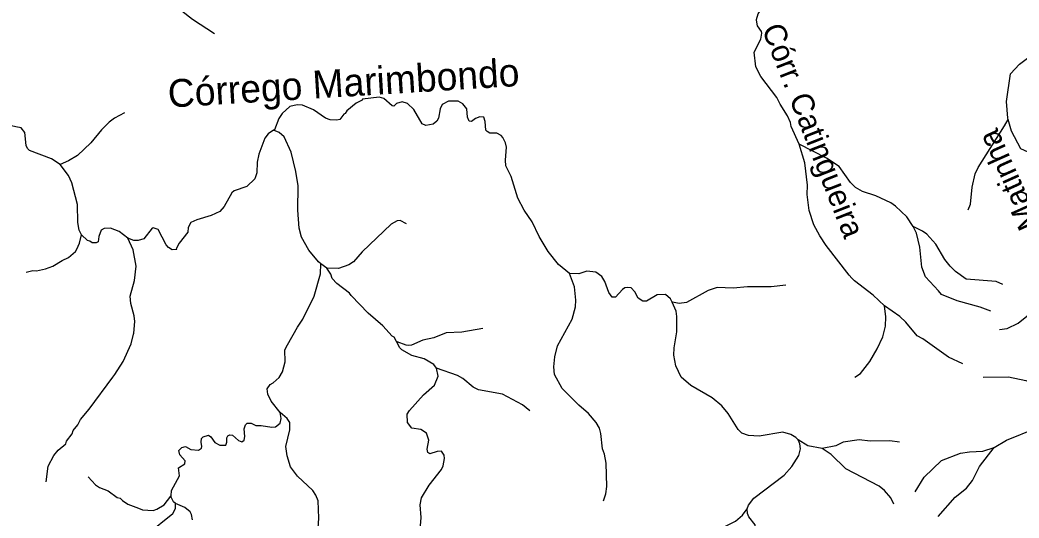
# Model space of a CAD drawing. Extents: x 393 to 446.6, y 8175.5 to 8231.
# Drawn here: x 397.02 to 404.19, y 8182.01 to 8185.59 of the extents above; entities that cross this region are included whole.
import ezdxf
from ezdxf.enums import TextEntityAlignment as Align

# ---------------------------------------------------------------- set-up
doc = ezdxf.new("R2010")
doc.units = 0
doc.header["$LTSCALE"] = 0.064
doc.linetypes.add('LONG_DASHED', pattern=[7.5, 6, -1.5])
doc.layers.add('61', color=7, linetype='Continuous')
doc.layers.add('7', color=7, linetype='Continuous', lineweight=25)
doc.layers.add('9', color=7, linetype='LONG_DASHED', lineweight=25)

msp = doc.modelspace()

# ---------------------------------------------------------------- linework, layer by layer
at = {"layer": '7'}
msp.add_line((399.2185, 8183.8083), (399.1754, 8183.8397), dxfattribs=at)
for points in [[(398.4105, 8185.4892), (398.2541, 8185.5926), (398.1782, 8185.6523), (398.1265, 8185.6813), (398.0474, 8185.7573), (397.9263, 8185.8154), (397.8746, 8185.8283), (397.8246, 8185.8525), (397.7341, 8185.9252), (397.6857, 8186.0027), (397.6647, 8186.048), (397.6421, 8186.1352), (397.6356, 8186.2514), (397.6534, 8186.3967), (397.6518, 8186.5453), (397.6372, 8186.6487), (397.6243, 8186.6874), (397.57, 8186.7882)], [(397.303, 8184.5526), (397.2416, 8184.5914), (397.0834, 8184.6511), (397.0688, 8184.6673), (397.0607, 8184.6883), (397.0511, 8184.782), (397.0236, 8184.8158), (396.9862, 8184.8228), (396.9542, 8184.8288), (396.8509, 8184.8691), (396.8137, 8184.8934), (396.7459, 8185.0032), (396.5618, 8185.0774), (396.5602, 8185.0855), (396.5173, 8185.1213), (396.5158, 8185.1226)], [(400.9602, 8183.7688), (400.8811, 8183.8345), (400.8071, 8183.9261), (400.7409, 8184.0359), (400.6908, 8184.1393), (400.6343, 8184.2232), (400.5891, 8184.3104), (400.5406, 8184.4655), (400.5382, 8184.4705), (400.5035, 8184.543), (400.5003, 8184.5817), (400.5067, 8184.6754), (400.5003, 8184.7077), (400.4809, 8184.7464), (400.468, 8184.7609), (400.4389, 8184.7771), (400.3889, 8184.7755), (400.3679, 8184.7884), (400.3598, 8184.7981), (400.3549, 8184.8595), (400.3452, 8184.8901), (400.3162, 8184.8933), (400.2855, 8184.882), (400.2564, 8184.861), (400.2403, 8184.8627), (400.2274, 8184.8918), (400.2225, 8184.9499), (400.1935, 8184.987), (400.1612, 8185.0064), (400.0901, 8185.0064), (400.0465, 8184.9822), (400.032, 8184.9499), (400.0191, 8184.8853), (400.0062, 8184.8627), (399.9803, 8184.8417), (399.9286, 8184.832), (399.9028, 8184.8433), (399.843, 8184.9467), (399.7962, 8184.9902), (399.7575, 8185.0015), (399.7187, 8184.9902), (399.6994, 8184.9708), (399.6864, 8184.9725), (399.6266, 8185.0241), (399.5928, 8185.0338), (399.4749, 8185.0193), (399.4717, 8185.0128), (399.4281, 8184.9918), (399.3603, 8184.9369), (399.3505, 8184.9176), (399.3408, 8184.9127), (399.3118, 8184.874), (399.2892, 8184.8691), (399.2408, 8184.8724), (399.2085, 8184.8853), (399.1229, 8184.945), (399.0438, 8184.9773), (399.005, 8184.9789), (398.9533, 8184.9676), (398.8984, 8184.9176), (398.8725, 8184.8821), (398.8412, 8184.8004), (398.8356, 8184.797)], [(397.7647, 8184.9213), (397.6938, 8184.8853), (397.655, 8184.8546), (397.6001, 8184.8013), (397.5242, 8184.706), (397.4273, 8184.6172), (397.3644, 8184.5784), (397.303, 8184.5526)], [(398.8356, 8184.797), (398.7958, 8184.7725), (398.7724, 8184.74), (398.7304, 8184.6269), (398.7175, 8184.5688), (398.7143, 8184.4913), (398.7014, 8184.4477), (398.6432, 8184.3927), (398.5529, 8184.3621), (398.5367, 8184.3475), (398.4802, 8184.2491), (398.4495, 8184.2135), (398.3881, 8184.1844), (398.2848, 8184.1554), (398.2428, 8184.1344), (398.2234, 8184.1005), (398.2202, 8184.065), (398.1572, 8183.9875), (398.1362, 8183.9455), (398.141, 8183.9406), (398.1072, 8183.939), (398.0813, 8183.9551), (398.0651, 8183.9762), (398.007, 8184.0843), (397.9715, 8184.0972), (397.965, 8184.0956), (397.9037, 8184.0181), (397.865, 8184.0052), (397.8326, 8184.0068), (397.7906, 8184.0237)], [(399.1754, 8183.8397), (399.1579, 8183.8525), (399.0889, 8183.9374), (399.0356, 8184.0295), (399.0195, 8184.0941), (399.0098, 8184.2232), (399.0114, 8184.3976), (398.9953, 8184.501), (398.9614, 8184.6399), (398.9113, 8184.7497), (398.8758, 8184.7819), (398.8356, 8184.797)], [(397.4577, 8184.0465), (397.4414, 8184.0802), (397.4305, 8184.136), (397.4273, 8184.2652), (397.3886, 8184.4202), (397.3644, 8184.4719), (397.303, 8184.5526)], [(399.7908, 8184.1266), (399.7446, 8184.1506), (399.7235, 8184.1473), (399.68, 8184.1231), (399.4716, 8183.9245), (399.4087, 8183.8534), (399.3748, 8183.8308), (399.3021, 8183.805), (399.2185, 8183.8083)], [(397.7906, 8184.0237), (397.7277, 8184.0698), (397.6647, 8184.0956), (397.6195, 8184.0924), (397.5985, 8184.0795), (397.5807, 8184.0359), (397.5759, 8183.9955), (397.563, 8183.9891), (397.5339, 8183.9891), (397.5161, 8184.002), (397.5, 8184.0052), (397.4577, 8184.0465)], [(397.0609, 8183.779), (397.1075, 8183.7907), (397.1351, 8183.7888), (397.1997, 8183.8017), (397.2513, 8183.8227), (397.3175, 8183.8631), (397.3644, 8183.8841), (397.4144, 8183.9277), (397.4241, 8183.9439), (397.4434, 8183.9875), (397.4577, 8184.0465)], [(397.2028, 8182.2753), (397.219, 8182.3856), (397.2578, 8182.4631), (397.2901, 8182.5019), (397.345, 8182.547), (397.3498, 8182.5664), (397.3902, 8182.6197), (397.3982, 8182.6423), (397.4305, 8182.6827), (397.4499, 8182.7215), (397.5129, 8182.7957), (397.6821, 8183.0262), (397.6954, 8183.0444), (397.7567, 8183.1381), (397.8132, 8183.264), (397.831, 8183.3351), (397.8316, 8183.3406), (397.8407, 8183.4255), (397.8359, 8183.4643), (397.8116, 8183.5547), (397.8068, 8183.6064), (397.8375, 8183.7194), (397.8488, 8183.8228), (397.8278, 8183.939), (397.7906, 8184.0237)], [(398.8829, 8182.7712), (398.8193, 8182.8539), (398.7934, 8182.9023), (398.7886, 8182.9427), (398.8112, 8182.9733), (398.8338, 8182.9846), (398.8758, 8183.0218), (398.9, 8183.0638), (398.9194, 8183.1349), (398.9161, 8183.222), (398.9363, 8183.258), (399.0066, 8183.3835), (399.0453, 8183.4417), (399.1261, 8183.6064), (399.1713, 8183.7679), (399.1754, 8183.8397)], [(399.7171, 8183.2803), (399.7006, 8183.3112), (399.6864, 8183.3189), (399.6186, 8183.3948), (399.5136, 8183.4836), (399.3937, 8183.6122), (399.3796, 8183.6273), (399.2892, 8183.6984), (399.2553, 8183.7339), (399.2472, 8183.7646), (399.2185, 8183.8083)], [(401.6963, 8183.5634), (401.6851, 8183.5873), (401.6484, 8183.6193), (401.5887, 8183.616), (401.5112, 8183.5708), (401.4853, 8183.5708), (401.453, 8183.5918), (401.4288, 8183.637), (401.403, 8183.6661), (401.3723, 8183.6677), (401.3561, 8183.6661), (401.34, 8183.6548), (401.2899, 8183.5983), (401.2657, 8183.5983), (401.2414, 8183.6322), (401.2124, 8183.713), (401.1914, 8183.7469), (401.1494, 8183.7791), (401.0832, 8183.7872), (401.0267, 8183.7678), (400.9602, 8183.7688)], [(401.2043, 8182.138), (401.2205, 8182.1886), (401.2269, 8182.2403), (401.2237, 8182.4082), (401.2108, 8182.4728), (401.1962, 8182.5116), (401.1849, 8182.6214), (401.1753, 8182.6601), (401.151, 8182.6989), (401.0961, 8182.7651), (401.0267, 8182.8248), (400.9072, 8182.9443), (400.8523, 8183.0444), (400.8474, 8183.0993), (400.8539, 8183.1704), (400.8733, 8183.2511), (400.9798, 8183.4417), (401.0025, 8183.5289), (401.0057, 8183.5773), (400.996, 8183.6742), (400.9602, 8183.7688)], [(402.5114, 8183.6855), (402.4058, 8183.6742), (402.2378, 8183.6742), (402.1345, 8183.6629), (402.0182, 8183.6693), (401.9536, 8183.6483), (401.7986, 8183.5611), (401.7469, 8183.5531), (401.6991, 8183.5628), (401.6963, 8183.5634)], [(402.6008, 8182.5748), (402.5845, 8182.5934), (402.5478, 8182.6149), (402.4897, 8182.631), (402.3218, 8182.602), (402.2443, 8182.6068), (402.1958, 8182.6229), (402.17, 8182.6504), (402.0973, 8182.7635), (402.0521, 8182.82), (401.9842, 8182.8765), (401.8309, 8182.9653), (401.7598, 8183.025), (401.7227, 8183.1058), (401.7081, 8183.1833), (401.7097, 8183.235), (401.7291, 8183.3512), (401.7307, 8183.4611), (401.7259, 8183.4998), (401.6963, 8183.5634)], [(400.3373, 8183.3736), (400.187, 8183.348), (400.074, 8183.3432), (399.9868, 8183.3076), (399.9061, 8183.2915), (399.8253, 8183.2559), (399.8059, 8183.2527), (399.7866, 8183.2543), (399.7216, 8183.2786), (399.7171, 8183.2803)], [(400.0051, 8183.0907), (399.9865, 8183.1163), (399.9157, 8183.1558), (399.8285, 8183.1817), (399.7559, 8183.2204), (399.7413, 8183.235), (399.7171, 8183.2803)], [(399.8902, 8181.9581), (399.8947, 8182.0174), (399.8866, 8182.1094), (399.8979, 8182.1595), (399.9512, 8182.25), (400.04, 8182.363), (400.053, 8182.3888), (400.0626, 8182.4405), (400.0594, 8182.4663), (400.0401, 8182.4937), (400.0094, 8182.4921), (399.9577, 8182.4744), (399.9432, 8182.4841), (399.9383, 8182.5083), (399.9496, 8182.5729), (399.9335, 8182.6246), (399.8931, 8182.6504), (399.8285, 8182.6585), (399.7978, 8182.7005), (399.7946, 8182.7602), (399.8107, 8182.7861), (399.9109, 8182.8975), (399.9916, 8182.9685), (400.0158, 8183.0315), (400.0051, 8183.0907)], [(400.6758, 8182.7831), (400.6211, 8182.8273), (400.4777, 8182.9039), (400.3065, 8182.9346), (400.2678, 8182.954), (400.1935, 8183.0169), (400.1547, 8183.0379), (400.0051, 8183.0907)], [(398.1009, 8182.1726), (398.1039, 8182.2112), (398.1604, 8182.3178), (398.154, 8182.3743), (398.1992, 8182.4033), (398.2008, 8182.426), (398.162, 8182.4679), (398.1556, 8182.4986), (398.1766, 8182.5196), (398.2041, 8182.5277), (398.2428, 8182.5051), (398.2977, 8182.5018), (398.3187, 8182.5164), (398.3219, 8182.5277), (398.3154, 8182.56), (398.3187, 8182.5842), (398.33, 8182.5971), (398.3688, 8182.6084), (398.3849, 8182.5971), (398.414, 8182.5567), (398.4495, 8182.5374), (398.4931, 8182.5374), (398.5012, 8182.56), (398.4995, 8182.5907), (398.5076, 8182.6052), (398.5206, 8182.6116), (398.5399, 8182.61), (398.5835, 8182.5697), (398.6078, 8182.5616), (398.6239, 8182.5729), (398.6303, 8182.5988), (398.6239, 8182.6552), (398.6336, 8182.6827), (398.6465, 8182.694), (398.6739, 8182.6956), (398.7079, 8182.6778), (398.7466, 8182.6795), (398.8241, 8182.6665), (398.85, 8182.6698), (398.8839, 8182.6956), (398.8903, 8182.7279), (398.8829, 8182.7712)], [(399.3498, 8181.1906), (399.3021, 8181.357), (399.2601, 8181.4587), (399.2278, 8181.5201), (399.2068, 8181.604), (399.1697, 8181.6945), (399.1503, 8181.8689), (399.16, 8182.0142), (399.1551, 8182.1369), (399.139, 8182.1789), (399.1164, 8182.2112), (399.0066, 8182.3145), (398.9581, 8182.3824), (398.9323, 8182.4599), (398.9242, 8182.5277), (398.9517, 8182.6472), (398.9533, 8182.6989), (398.9323, 8182.7295), (398.8829, 8182.7712)], [(402.2355, 8182.0803), (402.2436, 8182.1059), (402.283, 8182.1563), (402.4994, 8182.321), (402.5559, 8182.384), (402.6043, 8182.4631), (402.6172, 8182.5116), (402.6125, 8182.5469), (402.6008, 8182.5748)], [(402.7735, 8182.5144), (402.669, 8182.5325), (402.6008, 8182.5748)], [(403.3273, 8182.5589), (403.2586, 8182.5694), (403.1163, 8182.5664), (403.0388, 8182.5745), (402.9225, 8182.5583), (402.8708, 8182.5325), (402.7735, 8182.5144)], [(403.2866, 8182.1147), (403.2645, 8182.1601), (403.2212, 8182.2112), (403.1825, 8182.2435), (402.9419, 8182.3678), (402.8369, 8182.4695), (402.7735, 8182.5144)], [(397.505, 8182.3105), (397.5581, 8182.2532), (397.5872, 8182.2338), (397.6486, 8182.2095), (397.7132, 8182.1611), (397.7341, 8182.1579), (397.7503, 8182.1401), (397.7907, 8182.1143), (397.8658, 8182.0849), (397.894, 8182.0739), (397.9715, 8182.0691), (397.9974, 8182.0771), (398.0506, 8182.1095), (398.0993, 8182.1705), (398.1009, 8182.1726)], [(398.1311, 8182.1189), (398.1183, 8182.1305), (398.1003, 8182.1642), (398.1009, 8182.1726)], [(397.3652, 8181.5335), (397.4015, 8181.5572), (397.4451, 8181.604), (397.4709, 8181.6137), (397.5452, 8181.6234), (397.6034, 8181.6525), (397.655, 8181.696), (397.6824, 8181.7348), (397.718, 8181.7623), (397.7406, 8181.7752), (397.8262, 8181.7978), (397.8553, 8181.8155), (397.9295, 8181.8979), (398.1136, 8182.0465), (398.1313, 8182.082), (398.1311, 8182.1189)], [(398.2541, 8182.0013), (398.2476, 8182.04), (398.2379, 8182.0594), (398.1992, 8182.0901), (398.1311, 8182.1189)], [(401.3352, 8181.8967), (401.4498, 8181.7946), (401.5208, 8181.7477), (401.6113, 8181.717), (401.7243, 8181.7203), (401.7857, 8181.7445), (401.8293, 8181.7703), (401.9197, 8181.8608), (401.9875, 8181.9108), (402.1506, 8181.9916), (402.2007, 8182.0351), (402.2355, 8182.0803)], [(402.1717, 8181.4837), (402.2426, 8181.6557), (402.3007, 8181.8947), (402.2911, 8181.9657), (402.2459, 8182.0239), (402.2378, 8182.0478), (402.2355, 8182.0803)]]:
    msp.add_lwpolyline(points, dxfattribs=at)
at = {"layer": '9'}
for points in [[(402.6082, 8184.6981), (402.551, 8184.8252), (402.5462, 8184.853), (402.5252, 8184.8998), (402.4703, 8184.9854), (402.4477, 8185.0322), (402.3331, 8185.1824), (402.2959, 8185.2518), (402.2846, 8185.3584), (402.333, 8185.4505), (402.3395, 8185.4941), (402.3377, 8185.5063), (402.3086, 8185.5472), (402.3014, 8185.5885), (402.3007, 8185.5926), (402.3137, 8185.6329), (402.3573, 8185.6959), (402.3541, 8185.7541), (402.3298, 8185.8041), (402.2527, 8185.9049)], [(404.1081, 8184.8736), (404.105, 8184.8843), (404.0968, 8185.0032), (404.1239, 8185.2034), (404.1885, 8185.2728), (404.3209, 8185.3697), (404.3467, 8185.3955), (404.3709, 8185.4262), (404.442, 8185.5554), (404.5341, 8185.6717), (404.639, 8185.775), (404.7064, 8185.8773)], [(403.821, 8184.2254), (403.8385, 8184.2662), (403.8494, 8184.3879), (403.8703, 8184.4848), (403.8929, 8184.53), (404.0814, 8184.8285), (404.1081, 8184.8736)], [(404.3292, 8184.6051), (404.1997, 8184.6641), (404.1319, 8184.7916), (404.1081, 8184.8736)], [(403.2194, 8183.5373), (403.1389, 8183.6128), (403.0048, 8183.7178), (402.9869, 8183.7357), (402.9661, 8183.7565), (402.8014, 8183.9697), (402.7561, 8184.0391), (402.7141, 8184.1183), (402.6803, 8184.2216), (402.6641, 8184.3363), (402.6674, 8184.4025), (402.648, 8184.5639), (402.6082, 8184.6981)], [(403.4266, 8184.1069), (403.3795, 8184.1764), (403.3003, 8184.2523), (403.2648, 8184.2765), (403.1582, 8184.3266), (403.063, 8184.3589), (403.0129, 8184.3863), (402.9757, 8184.4218), (402.895, 8184.5381), (402.8046, 8184.5962), (402.6082, 8184.6981)], [(404.069, 8183.6914), (404.0205, 8183.7129), (403.8058, 8183.7291), (403.7299, 8183.784), (403.6911, 8183.8227), (403.654, 8183.8696), (403.5894, 8183.981), (403.5232, 8184.052), (403.4941, 8184.073), (403.4266, 8184.1069)], [(403.9842, 8183.498), (403.9075, 8183.5288), (403.7428, 8183.5741), (403.6297, 8183.6193), (403.6067, 8183.644), (403.5135, 8183.7452), (403.4893, 8183.8147), (403.4747, 8183.9584), (403.4505, 8184.0585), (403.4266, 8184.1069)], [(403.0083, 8183.0249), (403.0491, 8183.0528), (403.1146, 8183.1381), (403.1679, 8183.2285), (403.2083, 8183.3157), (403.2277, 8183.3916), (403.2309, 8183.4578), (403.2194, 8183.5373)], [(403.7815, 8183.1218), (403.6805, 8183.1679), (403.4957, 8183.2995), (403.4537, 8183.3222), (403.373, 8183.4207), (403.331, 8183.461), (403.2194, 8183.5373)], [(404.0456, 8183.3685), (404.1005, 8183.3755), (404.1804, 8183.4126), (404.3031, 8183.5127), (404.3435, 8183.5272), (404.4, 8183.5369), (404.4549, 8183.4998), (404.6196, 8183.3302), (404.6471, 8183.2931), (404.7438, 8183.2104), (404.8442, 8183.1486), (404.9183, 8183.141), (404.9512, 8183.1451), (404.955, 8183.1456)], [(403.9285, 8183.0262), (404.111, 8183.0266), (404.2353, 8183.0025), (404.2918, 8182.9798), (404.3192, 8182.9524), (404.3855, 8182.9104), (404.4597, 8182.8813), (404.5404, 8182.8678), (404.5812, 8182.8542)], [(404.0066, 8182.5196), (404.0948, 8182.5729), (404.3096, 8182.6601), (404.3726, 8182.6924), (404.4376, 8182.7398)], [(403.4412, 8182.2034), (403.5054, 8182.3081), (403.6298, 8182.4276), (403.7654, 8182.4792), (403.83, 8182.4889), (403.9269, 8182.4937), (404.0066, 8182.5196)], [(403.6056, 8182.026), (403.7282, 8182.1644), (403.809, 8182.2289), (403.851, 8182.2839), (403.9027, 8182.384), (404.0066, 8182.5196)]]:
    msp.add_lwpolyline(points, dxfattribs=at)

# ---------------------------------------------------------------- texts
at = {"layer": '61'}
for s, height, rotation, p in [('Córr. Catingueira', 0.16, 291.461, (402.6357, 8184.768)), ('Córrego Marimbondo', 0.2, 3.544, (399.3439, 8185.0378)), ('Córrego da Matinha', 0.16, 114.204, (404.4147, 8183.9576))]:
    msp.add_text(s, height=height, rotation=rotation, dxfattribs=at).set_placement(p, align=Align.CENTER)

doc.saveas('drawing.dxf')
